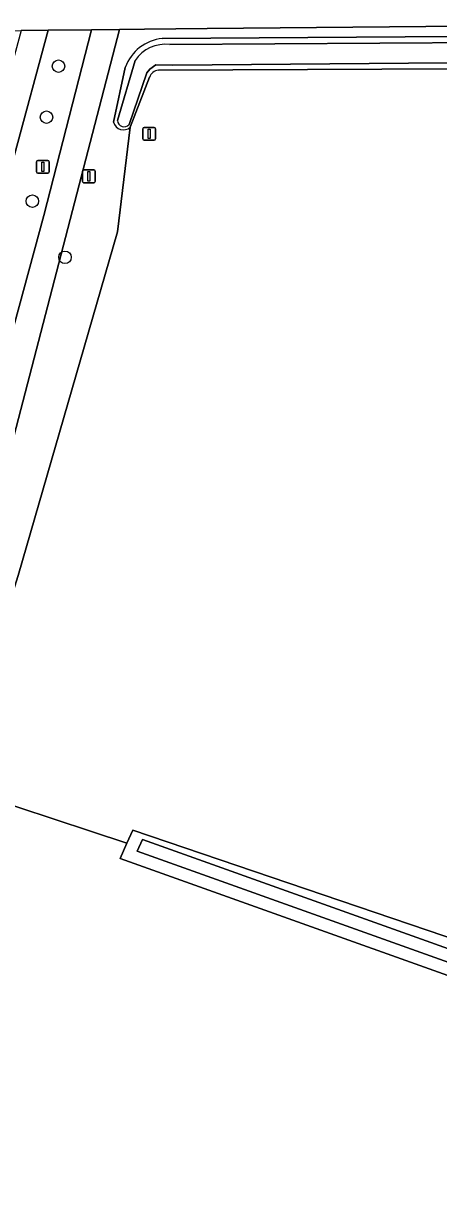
# Model space of a CAD drawing. Extents: x 163426 to 164192, y 380329 to 381641.
# Drawn here: x 163667.9 to 163700.4, y 380813.6 to 380906.2 of the extents above; entities that cross this region are included whole.
import ezdxf

# ---------------------------------------------------------------- set-up
doc = ezdxf.new("R2010")
doc.units = 0
for name, color, linetype in [('IMGEO_Afsluitpaal', 7, 'Continuous'), ('IMGEO_Boom', 7, 'Continuous'), ('IMGEO_Grasland_agrarisch', 7, 'Continuous'), ('IMGEO_Grasland_overig', 7, 'Continuous'), ('IMGEO_Greppel_droge_sloot', 7, 'Continuous'), ('IMGEO_Groenvoorziening', 7, 'Continuous'), ('IMGEO_Loofbos', 7, 'Continuous'), ('IMGEO_Oever', 7, 'Continuous'), ('IMGEO_Verkeersbordpaal', 7, 'Continuous'), ('IMGEO_Voetpad_open', 7, 'Continuous'), ('IMGEO_Waterloop', 7, 'Continuous')]:
    doc.layers.add(name, color=color, linetype=linetype)

msp = doc.modelspace()

# ---------------------------------------------------------------- linework, layer by layer
at = {"layer": 'IMGEO_Afsluitpaal'}
for p, q in [((163669.024, 380895.436), (163669.814, 380895.436)), ((163669.814, 380895.436), (163669.024, 380895.436)), ((163668.924, 380894.536), (163668.924, 380895.336)), ((163668.924, 380895.336), (163668.924, 380894.536)), ((163669.814, 380894.436), (163669.024, 380894.436)), ((163669.024, 380894.436), (163669.814, 380894.436)), ((163669.914, 380895.336), (163669.914, 380894.536)), ((163669.914, 380894.536), (163669.914, 380895.336)), ((163672.523, 380893.792), (163672.523, 380894.592)), ((163672.523, 380894.592), (163672.523, 380893.792)), ((163672.623, 380894.692), (163673.413, 380894.692)), ((163673.413, 380894.692), (163672.623, 380894.692)), ((163673.513, 380894.592), (163673.513, 380893.792)), ((163673.513, 380893.792), (163673.513, 380894.592)), ((163673.413, 380893.692), (163672.623, 380893.692)), ((163672.623, 380893.692), (163673.413, 380893.692))]:
    msp.add_line(p, q, dxfattribs=at)
for points in [[(163669.344, 380895.311), (163669.494, 380895.311), (163669.494, 380894.561), (163669.344, 380894.561), (163669.344, 380895.311)], [(163672.943, 380894.567), (163673.093, 380894.567), (163673.093, 380893.817), (163672.943, 380893.817), (163672.943, 380894.567)]]:
    msp.add_lwpolyline(points, dxfattribs=at)
for centre, start, end in [((163669.024, 380895.336), 90, 180), ((163669.024, 380895.336), 90, 180), ((163669.814, 380895.336), 0, 90), ((163669.814, 380895.336), 360, 90), ((163669.024, 380894.536), 180, 270), ((163669.024, 380894.536), 180, 270), ((163669.814, 380894.536), 270, 0), ((163669.814, 380894.536), 270, 0), ((163672.623, 380894.592), 90, 180), ((163672.623, 380894.592), 90, 180), ((163673.413, 380894.592), 0, 90), ((163673.413, 380894.592), 360, 90), ((163672.623, 380893.792), 180, 270), ((163672.623, 380893.792), 180, 270), ((163673.413, 380893.792), 270, 0), ((163673.413, 380893.792), 270, 0)]:
    msp.add_arc(centre, 0.1, start, end, dxfattribs=at)
at = {"layer": 'IMGEO_Boom'}
for centre in [(163670.638, 380902.841), (163669.701, 380898.836), (163668.59, 380892.243), (163671.149, 380887.837)]:
    msp.add_circle(centre, 0.489, dxfattribs=at)
at = {"layer": 'IMGEO_Grasland_agrarisch'}
for points in [[(163676.264, 380898.045), (163675.27, 380889.844), (163667.465, 380862.856), (163664.422, 380853.199), (163662.044, 380847.771), (163661.716, 380846.556), (163676.005, 380841.844), (163676.462, 380842.87), (163748.427, 380818.406), (163755.62, 380815.986), (163761.554, 380817.017), (163766.727, 380817.487), (163833.925, 380793.969), (163867.865, 380782.001), (163873.131, 380796.014), (163883.232, 380827.402), (163866.167, 380833.488), (163807.958, 380854.39), (163721.682, 380886.947), (163719.308, 380891.611), (163718.75, 380896.634), (163719.387, 380902.701), (163678.485, 380902.522)], [(163677.78, 380901.961), (163676.264, 380898.045)], [(163859.158, 380750), (163865.095, 380767.741), (163865.656, 380769.419), (163863.854, 380770.016), (163805.432, 380789.353), (163760.734, 380807.172), (163754.358, 380812.453), (163675.469, 380840.645), (163676.005, 380841.844), (163661.716, 380846.556), (163661.389, 380845.348), (163652.577, 380813.365), (163645.706, 380787.253), (163672.1, 380780.155), (163739.496, 380755.549)]]:
    msp.add_lwpolyline(points, dxfattribs=at)
msp.add_arc((163678.537, 380901.733), 0.79, 93.76298, 163.25868, dxfattribs=at)
at = {"layer": 'IMGEO_Grasland_overig'}
for points in [[(163650.263, 380812.779), (163652.48, 380823.169), (163656.357, 380836.919), (163664.656, 380864.293), (163675.415, 380905.712), (163673.232, 380905.689), (163669.497, 380891.125), (163665.164, 380875.29), (163662.078, 380862.748), (163658.213, 380849.959), (163654.619, 380839.009), (163652.469, 380831.14), (163649.361, 380818.786), (163646.727, 380804.476), (163645.538, 380800.753), (163641.29, 380789.931), (163640.039, 380785.25), (163637.312, 380772.479), (163633.485, 380759.624), (163632.057, 380753.224), (163631.159, 380750), (163626.738, 380734.127), (163623.75, 380724.076), (163622.255, 380719.616)], [(163722.383, 380903.697), (163722.338, 380906.17), (163682.307, 380905.781), (163677.393, 380905.733), (163675.415, 380905.712), (163664.656, 380864.293), (163656.357, 380836.919), (163652.48, 380823.169), (163650.263, 380812.779), (163649.012, 380805.413), (163648.047, 380801.938), (163644.743, 380793.389), (163643.102, 380788.541), (163642.446, 380786.186), (163639.087, 380771.729), (163634.937, 380756.516)], [(163678.786, 380905.005), (163720.681, 380905.284)], [(163674.968, 380898.44), (163675.882, 380902.743)], [(163661.389, 380845.348), (163661.716, 380846.556), (163662.044, 380847.771), (163664.422, 380853.199), (163667.465, 380862.856), (163675.27, 380889.844), (163676.264, 380898.045)]]:
    msp.add_lwpolyline(points, dxfattribs=at)
for centre, radius, start, end in [((163679.112, 380901.592), 3.429, 95.44902, 160.38286), ((163675.729, 380898.614), 0.781, 192.88362, 313.21562)]:
    msp.add_arc(centre, radius, start, end, dxfattribs=at)
at = {"layer": 'IMGEO_Greppel_droge_sloot'}
msp.add_lwpolyline([(163753.753, 380813.731), (163754.089, 380814.673), (163677.231, 380842.139), (163676.822, 380841.223)], close=True, dxfattribs=at)
at = {"layer": 'IMGEO_Groenvoorziening'}
msp.add_lwpolyline([(163646.446, 380819.754), (163656.587, 380856.744), (163669.843, 380905.653), (163667.709, 380905.63), (163654.629, 380857.255), (163645.162, 380821.2)], close=True, dxfattribs=at)
at = {"layer": 'IMGEO_Loofbos'}
msp.add_lwpolyline([(163649.361, 380818.786), (163652.469, 380831.14), (163654.619, 380839.009), (163658.213, 380849.959), (163662.078, 380862.748), (163665.164, 380875.29), (163669.497, 380891.125), (163673.232, 380905.689), (163669.843, 380905.653), (163656.587, 380856.744), (163646.446, 380819.754), (163646.008, 380818.103), (163645.183, 380814.995), (163619.82, 380719.408), (163619.266, 380717.321)], dxfattribs=at)
at = {"layer": 'IMGEO_Oever'}
for points in [[(163720.681, 380905.284), (163678.786, 380905.005)], [(163679.369, 380904.546), (163720.553, 380904.788)], [(163675.277, 380898.562), (163676.652, 380903.294)], [(163678.485, 380902.522), (163719.387, 380902.701), (163718.75, 380896.634), (163719.308, 380891.611), (163721.682, 380886.947), (163807.958, 380854.39), (163866.167, 380833.488), (163883.232, 380827.402), (163883.41, 380828.234), (163722.533, 380887.487), (163719.985, 380891.733), (163719.582, 380896.744), (163719.866, 380902.665), (163719.905, 380903.02), (163719.651, 380903.254), (163679.608, 380902.914), (163678.287, 380902.954), (163677.814, 380902.596), (163677.581, 380902.309), (163676.179, 380898.265)], [(163675.882, 380902.743), (163674.968, 380898.44)], [(163676.264, 380898.045), (163677.78, 380901.961)]]:
    msp.add_lwpolyline(points, dxfattribs=at)
for points in [[(163676.462, 380842.87), (163676.005, 380841.844), (163675.469, 380840.645), (163754.358, 380812.453), (163755.62, 380815.986), (163748.427, 380818.406)], [(163753.753, 380813.731), (163676.822, 380841.223), (163677.231, 380842.139), (163754.089, 380814.673)]]:
    msp.add_lwpolyline(points, close=True, dxfattribs=at)
for centre, radius, start, end in [((163679.112, 380901.592), 3.429, 95.44902, 160.38286), ((163679.048, 380901.668), 2.895, 83.63596, 145.84476), ((163678.537, 380901.733), 0.79, 93.76298, 163.25868), ((163675.729, 380898.614), 0.781, 192.88362, 313.21562), ((163675.782, 380898.576), 0.505, 181.62615, 321.9237)]:
    msp.add_arc(centre, radius, start, end, dxfattribs=at)
at = {"layer": 'IMGEO_Verkeersbordpaal'}
for p, q in [((163677.266, 380897.127), (163677.266, 380897.927)), ((163677.266, 380897.927), (163677.266, 380897.127)), ((163677.366, 380898.027), (163678.156, 380898.027)), ((163678.156, 380898.027), (163677.366, 380898.027)), ((163678.256, 380897.927), (163678.256, 380897.127)), ((163678.256, 380897.127), (163678.256, 380897.927)), ((163678.156, 380897.027), (163677.366, 380897.027)), ((163677.366, 380897.027), (163678.156, 380897.027))]:
    msp.add_line(p, q, dxfattribs=at)
msp.add_lwpolyline([(163677.686, 380897.902), (163677.836, 380897.902), (163677.836, 380897.152), (163677.686, 380897.152), (163677.686, 380897.902)], dxfattribs=at)
for centre, start, end in [((163677.366, 380897.927), 90, 180), ((163677.366, 380897.927), 90, 180), ((163678.156, 380897.927), 0, 90), ((163678.156, 380897.927), 360, 90), ((163677.366, 380897.127), 180, 270), ((163677.366, 380897.127), 180, 270), ((163678.156, 380897.127), 270, 0), ((163678.156, 380897.127), 270, 0)]:
    msp.add_arc(centre, 0.1, start, end, dxfattribs=at)
at = {"layer": 'IMGEO_Voetpad_open'}
msp.add_lwpolyline([(163610.123, 380904.701), (163619.296, 380904.951), (163629.171, 380905.22), (163667.709, 380905.63), (163669.843, 380905.653), (163673.232, 380905.689), (163675.415, 380905.712), (163677.393, 380905.733), (163682.307, 380905.781), (163722.338, 380906.17), (163723.266, 380906.179)], dxfattribs=at)
at = {"layer": 'IMGEO_Waterloop'}
for points in [[(163720.553, 380904.788), (163679.369, 380904.546)], [(163676.652, 380903.294), (163675.277, 380898.562)], [(163676.179, 380898.265), (163677.581, 380902.309), (163677.814, 380902.596), (163678.287, 380902.954), (163679.608, 380902.914), (163719.651, 380903.254), (163719.905, 380903.02), (163719.866, 380902.665), (163719.582, 380896.744), (163719.985, 380891.733), (163722.533, 380887.487), (163883.41, 380828.234), (163883.897, 380830.514), (163883.978, 380830.892), (163883.207, 380830.478), (163878.77, 380831.879), (163778.961, 380867.548), (163725.33, 380887.76), (163724.099, 380888.397), (163722.103, 380891.879), (163721.848, 380903.493)]]:
    msp.add_lwpolyline(points, dxfattribs=at)
for centre, radius, start, end in [((163679.048, 380901.668), 2.895, 83.63596, 145.84476), ((163675.782, 380898.576), 0.505, 181.62615, 321.9237)]:
    msp.add_arc(centre, radius, start, end, dxfattribs=at)

doc.saveas('drawing.dxf')
